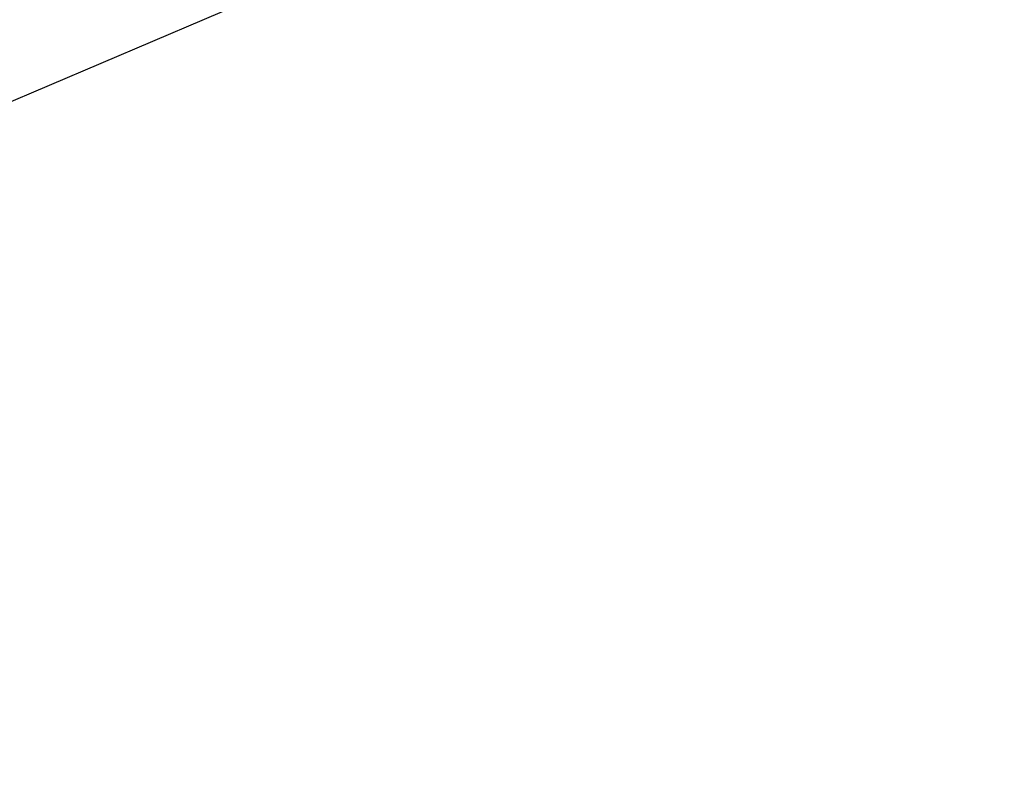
# Model space of a CAD drawing. Extents: x 1620613 to 1693141, y 557269 to 607790.
# Tile 396 of 656: x 1620823.641 to 1620824.626, y 607311.607 to 607312.369. Entities that reach past the tile are written whole.
import ezdxf

# ---------------------------------------------------------------- set-up
doc = ezdxf.new("R2010")
doc.units = 0
doc.header["$LTSCALE"] = 10
doc.header["$MEASUREMENT"] = 0
doc.linetypes.add('DGN Style 2', pattern=[7.346996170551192, 4.408197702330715, -2.938798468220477])
doc.linetypes.add('DGN Style 3', pattern=[10.28579463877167, 7.346996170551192, -2.938798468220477])
for name, color, linetype, lineweight in [('DR_X_Text', 7, 'Continuous', 0), ('DT_X_Contour_Major', 132, 'DGN Style 3', 30), ('DT_X_Contour_Minor', 136, 'DGN Style 3', 0), ('SV_X_Top_of_Bank', 97, 'DGN Style 2', 0)]:
    doc.layers.add(name, color=color, linetype=linetype, lineweight=lineweight)
doc.styles.get("Standard").update_dxf_attribs({"font": 'arial.ttf'})
doc.styles.add('Style-Arial', font='arial.ttf')
doc.dimstyles.get("Standard").update_dxf_attribs({"dimtxt": 0.18, "dimasz": 0.18, "dimexe": 0.18, "dimexo": 0.0625, "dimgap": 0.09, "dimtad": 0, "dimtih": 1, "dimtoh": 1, "dimdec": 4, "dimzin": 0, "dimdsep": 46, "dimtxsty": 'Standard', "dimcen": 0.09, "dimadec": 0, "dimazin": 0, "dimtfac": 1, "dimtdec": 4, "dimtofl": 0, "dimtmove": 0, "dimatfit": 3, "dimfxl": 1, "dimtolj": 1, "dimtzin": 0, "dimarcsym": 0})

# ---------------------------------------------------------------- blocks, each defined once
blk = doc.blocks.new('*U1004')
at = {"layer": 'DT_X_Contour_Major', "elevation": 1.400041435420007, "flags": 128}
blk.add_lwpolyline([(-21.93976150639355, 52.43080084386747), (-24.55939365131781, 50.56623233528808), (-25.07324931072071, 50.20075540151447), (-25.49211679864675, 49.90342538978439), (-25.81599611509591, 49.67424229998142), (-26.04488725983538, 49.51320613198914), (-26.5286127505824, 49.17463891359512), (-26.86069815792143, 48.89643813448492), (-27.49416026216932, 48.31576121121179), (-28.42899906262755, 47.43260814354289), (-29.66521455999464, 46.24697893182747), (-33.36362481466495, 42.68199950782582), (-34.63789799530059, 41.43113654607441), (-35.6869098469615, 40.35228222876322), (-36.51066036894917, 39.44543655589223), (-37.10914956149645, 38.71059952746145), (-39.37648935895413, 35.68271356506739), (-39.14461140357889, 34.72440318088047), (-39.11748551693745, 34.53703988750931), (-39.13548412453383, 34.38565445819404), (-39.19860722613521, 34.270246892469), (-39.30685482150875, 34.19081719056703), (-39.65568106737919, 34.02697513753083), (-39.80547600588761, 33.95399467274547), (-39.99324113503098, 33.85793481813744), (-40.21897645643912, 33.73879557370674), (-40.48268196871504, 33.59657693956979), (-41.23652359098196, 33.18655472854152), (-41.48677899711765, 33.04911515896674), (-41.67216399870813, 32.94431310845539), (-41.79267859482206, 32.87214857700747), (-41.8483227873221, 32.83262156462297), (-41.91021342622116, 32.77073289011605), (-41.93535763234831, 32.74787348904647), (-41.9643722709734, 32.72571179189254), (-41.99725734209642, 32.704247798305), (-42.03401284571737, 32.68348150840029), (-42.13718809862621, 32.62903500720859), (-42.17056614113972, 32.6109156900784), (-42.19331882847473, 32.59739261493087), (-42.20544616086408, 32.58846578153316), (-42.20694813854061, 32.58413519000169), (-42.19678627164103, 32.57871526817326), (-42.24759114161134, 32.55830200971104), (-42.40762715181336, 32.50112717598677), (-42.67689430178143, 32.40719076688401), (-43.05539259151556, 32.27649278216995), (-44.2103628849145, 31.87894938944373), (-44.59880446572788, 31.7446870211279), (-44.89790148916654, 31.64005746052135), (-45.107653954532, 31.5650607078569), (-45.22806186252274, 31.51969676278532), (-45.43002354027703, 31.43823665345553), (-45.49723870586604, 31.41096942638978), (-45.5474129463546, 31.39026282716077), (-45.58054626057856, 31.37611685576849), (-45.59663864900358, 31.36853151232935), (-45.61683045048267, 31.35705143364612), (-45.64332445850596, 31.34364673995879), (-45.70766263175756, 31.31204271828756), (-45.80984497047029, 31.26223936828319), (-45.94987147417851, 31.1942366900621), (-46.37373437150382, 30.98863044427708), (-46.60722330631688, 30.88066116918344), (-46.98979293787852, 30.71095802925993), (-47.52144326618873, 30.47952102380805), (-48.2021742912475, 30.18635015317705), (-50.21623128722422, 29.32224934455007), (-51.00338110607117, 28.98437580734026), (-51.85428781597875, 28.61883080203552), (-52.76895141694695, 28.22561432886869), (-53.7473719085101, 27.80472638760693), (-56.44150240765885, 26.64546325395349), (-57.53962421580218, 26.16893911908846), (-58.81339176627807, 25.60881406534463), (-60.26280505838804, 24.96508809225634), (-61.88786409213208, 24.23776120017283), (-66.45554917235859, 22.18675492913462), (-68.09062899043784, 21.45315311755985), (-69.57010463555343, 20.7906023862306), (-70.89397610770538, 20.1991027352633), (-72.06224340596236, 19.67865416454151), (-74.97015063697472, 18.38552608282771), (-76.15826667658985, 17.85616739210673), (-77.54168437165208, 17.23793738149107), (-79.12040372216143, 16.53083605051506), (-80.89442472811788, 15.73486339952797), (-85.88554961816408, 13.49377457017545), (-87.62136641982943, 12.71386338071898), (-89.0854731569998, 12.05494643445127), (-90.27786982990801, 11.51702373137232), (-91.19855643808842, 11.10009527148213), (-93.29144064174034, 10.1496117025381), (-94.07535680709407, 9.793956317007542), (-94.85744215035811, 9.439852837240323), (-95.6376966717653, 9.08730126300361), (-96.4161203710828, 8.736301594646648), (-98.48947580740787, 7.802371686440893), (-99.23885750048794, 7.464915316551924), (-99.93198600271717, 7.152993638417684), (-100.5688613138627, 6.866606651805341), (-101.1494834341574, 6.605754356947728), (-102.6228048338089, 5.94419449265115), (-103.1514858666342, 5.705517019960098), (-103.6325379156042, 5.485654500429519), (-104.065960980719, 5.284606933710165), (-104.4517550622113, 5.102374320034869), (-105.4170339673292, 4.641507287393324), (-105.7694686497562, 4.47372590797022), (-106.1028135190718, 4.316032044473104), (-106.4170685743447, 4.168425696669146), (-106.7122338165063, 4.030906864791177), (-107.4738880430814, 3.677640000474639), (-107.7785452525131, 3.536887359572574), (-108.1212762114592, 3.379579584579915), (-108.502080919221, 3.205716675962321), (-108.9209593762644, 3.015298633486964), (-110.0887335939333, 2.485443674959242), (-110.4712485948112, 2.312849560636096), (-110.7429629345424, 2.192458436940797), (-110.9038766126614, 2.124270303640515), (-110.9539896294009, 2.108285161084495), (-110.9398901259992, 2.13526210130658), (-110.9489432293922, 2.137609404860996), (-110.9866771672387, 2.124418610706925), (-111.0530919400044, 2.095689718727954), (-111.1481875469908, 2.05142272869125), (-111.4400169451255, 1.912659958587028), (-111.5377982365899, 1.866876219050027), (-111.612270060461, 1.833597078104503), (-111.6634324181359, 1.812822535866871), (-111.6912853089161, 1.804552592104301), (-111.7344803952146, 1.799172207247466), (-111.762095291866, 1.790682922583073), (-111.8125436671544, 1.769250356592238), (-111.885825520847, 1.734874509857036), (-111.9819408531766, 1.687555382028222), (-112.2686930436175, 1.544113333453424), (-112.3985299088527, 1.479032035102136), (-112.5729763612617, 1.391369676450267), (-112.7920324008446, 1.281126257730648), (-113.0556980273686, 1.148301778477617), (-114.3902266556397, 0.4757650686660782), (-114.7635977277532, -0.3447833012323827), (-114.8748791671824, -0.5615521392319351), (-115.048707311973, -0.8601950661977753), (-115.2850821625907, -1.240712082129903), (-115.5840037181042, -1.703103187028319), (-116.4645234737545, -3.045311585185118), (-116.8413496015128, -3.571592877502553), (-117.3114381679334, -4.14378045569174), (-117.8747891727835, -4.761874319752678), (-118.5314026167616, -5.425874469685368), (-120.4067217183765, -7.257749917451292), (-121.1277644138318, -7.920910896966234), (-121.8844031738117, -8.536487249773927), (-122.6766379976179, -9.104478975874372), (-123.5044688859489, -9.624886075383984), (-125.7594793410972, -10.94919217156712), (-126.6775372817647, -11.49014861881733), (-127.7404532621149, -12.11978838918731), (-128.9482272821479, -12.83811148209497), (-130.3008593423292, -13.64511789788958), (-134.101022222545, -15.91537943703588), (-135.3573783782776, -16.66637514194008), (-136.276324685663, -17.21666610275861), (-136.8578611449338, -17.56625231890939), (-137.1019877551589, -17.71513379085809), (-137.5155896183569, -17.98126051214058), (-138.0021783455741, -18.29434967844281), (-139.7976898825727, -19.44964814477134), (-142.9226688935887, -21.46037510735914), (-144.2252609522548, -22.26990701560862), (-145.7893028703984, -23.19045751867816), (-147.6147946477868, -24.22202661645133), (-149.7017362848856, -25.36461430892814), (-155.6155137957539, -28.55953961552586), (-157.5561379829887, -29.60797401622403), (-158.9426774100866, -30.35708323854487), (-159.7751320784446, -30.80686728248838), (-160.0535019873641, -30.95732614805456), (-160.0570420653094, -30.95944955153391), (-160.0854222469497, -30.97484128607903), (-160.1679077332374, -31.01942393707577), (-160.3044985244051, -31.09319750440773), (-161.5113554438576, -31.74477505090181), (-161.6256752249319, -31.79949204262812), (-161.6474569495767, -31.80970840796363), (-161.6638079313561, -31.81690736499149), (-161.6747281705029, -31.82108891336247), (-161.6802176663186, -31.8222530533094), (-161.6876153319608, -31.82133421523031), (-161.9299380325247, -31.95611541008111), (-162.6513578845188, -32.3611481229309), (-163.8518748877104, -33.03643235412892), (-165.5314890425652, -33.98196810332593), (-170.6492563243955, -36.86373212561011), (-172.5723847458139, -37.9128201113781), (-174.5034445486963, -38.89876105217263), (-176.4424357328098, -39.82155494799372), (-178.3893582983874, -40.68120179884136), (-183.5917269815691, -42.88939734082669), (-185.3273554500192, -43.62527062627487), (-186.6324643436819, -44.17674382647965), (-187.5070536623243, -44.54381694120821), (-187.9511234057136, -44.72648997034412), (-188.5612832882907, -44.96775126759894), (-188.7629008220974, -45.04776677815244), (-188.9101335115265, -45.10686733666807), (-189.0029813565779, -45.1450529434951), (-189.0414443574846, -45.16232359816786), (-189.0714992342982, -45.18049207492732), (-189.63210551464, -45.52159093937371), (-190.315957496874, -45.93774475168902), (-191.2688420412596, -46.51763481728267), (-196.3433792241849, -49.60583971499), (-202.8910931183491, -52.39049943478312), (-204.1230099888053, -52.91439581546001), (-205.0125975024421, -53.29265936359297), (-205.5598556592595, -53.52529007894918), (-205.7647844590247, -53.61228796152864), (-205.9841149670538, -53.70441025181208), (-206.304465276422, -53.83896245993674), (-207.5183382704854, -54.3488083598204), (-209.6463221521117, -55.24259532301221), (-210.5580805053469, -55.61734610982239), (-211.697367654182, -56.07125824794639), (-213.0641835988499, -56.60433173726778), (-214.6585283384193, -57.21656657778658), (-219.2134860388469, -58.95474128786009), (-220.7191495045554, -59.52947263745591), (-221.8199216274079, -59.95003565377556), (-222.5158024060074, -60.21643033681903), (-222.806791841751, -60.32865668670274), (-223.0429085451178, -60.42236917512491), (-223.366670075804, -60.54776194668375), (-224.1608671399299, -60.85365589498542), (-225.4254997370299, -61.34005101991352), (-227.1605678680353, -62.00694732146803), (-232.4146635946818, -64.02600569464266), (-234.3447776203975, -64.77087480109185), (-236.194547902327, -65.49118834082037), (-237.9639744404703, -66.18694631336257), (-239.6530572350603, -66.85814871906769), (-244.0501530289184, -68.61528104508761), (-245.5468302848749, -69.21262640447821), (-246.7390402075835, -69.6868132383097), (-247.6267827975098, -70.03784154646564), (-248.2100580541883, -70.26571132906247), (-249.3595022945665, -70.70915271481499), (-249.8617549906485, -70.88904846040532), (-250.5064298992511, -71.09615465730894), (-251.2935270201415, -71.33047130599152), (-252.2230463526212, -71.59199840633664), (-254.8916608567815, -72.32568460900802), (-255.9925903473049, -72.5987218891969), (-257.2939179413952, -72.8675690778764), (-258.7956436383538, -73.13222617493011), (-260.4977674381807, -73.39269318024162), (-265.3039617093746, -74.08168507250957), (-266.1266109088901, -74.56554924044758), (-264.9899128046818, -75.5003978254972), (-261.8938673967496, -76.8862308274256), (-256.8384746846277, -78.72304824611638), (-240.7449643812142, -84.22254058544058), (-235.4237471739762, -86.00029451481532), (-231.5302282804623, -87.20893704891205), (-229.0644077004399, -87.84846818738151), (-228.0262854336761, -87.91888793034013), (-227.1615571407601, -87.34785871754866), (-226.6587336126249, -87.28293034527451), (-225.7988092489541, -87.5164171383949), (-224.581784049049, -88.04831909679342), (-223.0076580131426, -88.87863622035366), (-218.3338541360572, -91.49070210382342), (-216.7270128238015, -92.33611458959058), (-215.4118417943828, -92.91330263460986), (-214.3883410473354, -93.22226623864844), (-213.6565105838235, -93.26300540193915), (-212.0938563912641, -93.0140105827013), (-211.4662516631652, -92.86694058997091), (-210.755428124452, -92.61247672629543), (-209.9613857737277, -92.25061899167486), (-209.0841246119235, -91.78136738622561), (-206.6338030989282, -90.38683794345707), (-205.8058606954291, -89.91874913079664), (-205.159774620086, -89.56037977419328), (-204.6955448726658, -89.31172987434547), (-204.4131714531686, -89.17279943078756), (-203.9026507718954, -88.9486108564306), (-203.5535843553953, -88.8066317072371), (-202.8892756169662, -88.54883569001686), (-201.9097245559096, -88.17522280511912), (-200.6149311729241, -87.68579305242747), (-196.7418257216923, -86.22622455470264), (-195.355017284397, -85.68387052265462), (-194.0994210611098, -85.15148479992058), (-192.9750370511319, -84.62906738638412), (-191.9818652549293, -84.11661828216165), (-189.5083567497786, -82.76337841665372), (-188.5476012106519, -82.26692584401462), (-187.5204659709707, -81.79249802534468), (-186.4269510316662, -81.34009496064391), (-185.2670563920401, -80.90971665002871), (-182.085497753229, -79.79140749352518), (-181.0110235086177, -79.41236451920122), (-180.1737697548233, -79.11396746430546), (-179.5737364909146, -78.89621632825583), (-179.21092371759, -78.759111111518), (-178.5597169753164, -78.50102509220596), (-178.274725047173, -78.3896349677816), (-177.9081543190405, -78.24902910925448), (-177.4600047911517, -78.07920751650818), (-176.9302764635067, -77.88017018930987), (-175.408895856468, -77.31044967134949), (-174.5538751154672, -76.98286888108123), (-173.1298483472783, -76.42741689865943), (-171.1368155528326, -75.64409372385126), (-168.5747767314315, -74.63289935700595), (-160.9839985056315, -71.63255278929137), (-158.4766794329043, -70.64185147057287), (-156.6478058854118, -69.92000744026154), (-155.4973778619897, -69.46702069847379), (-155.0253953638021, -69.28289124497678), (-154.6713694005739, -69.15035575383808), (-154.5121142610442, -69.0797579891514), (-154.2998683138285, -68.96736631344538), (-154.0346315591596, -68.81318072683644), (-153.7164039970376, -68.61720122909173), (-152.7971427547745, -68.0388640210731), (-152.4399201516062, -67.82467224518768), (-152.0576982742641, -67.61584982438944), (-151.6504771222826, -67.41239675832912), (-151.2182566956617, -67.21431304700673), (-150.0323365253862, -66.69324895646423), (-149.3015528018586, -66.38509097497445), (-147.9986417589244, -65.85141509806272), (-146.1236033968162, -65.09222132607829), (-143.6764377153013, -64.10750965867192), (-136.3878261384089, -61.18092135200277), (-133.9313332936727, -60.20287306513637), (-132.028313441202, -59.46366943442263), (-130.6787665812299, -58.96331045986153), (-129.8826927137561, -58.70179614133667), (-128.497793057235, -58.32288416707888), (-128.0267585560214, -58.18077637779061), (-127.6523297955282, -58.03863699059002), (-127.3745067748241, -57.89646600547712), (-127.1932894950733, -57.75426342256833), (-126.5730222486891, -57.09057764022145), (-125.4518074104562, -56.28434362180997), (-125.2397673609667, -56.13298969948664), (-125.0841678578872, -56.02445679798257), (-124.9850089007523, -55.95874491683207), (-124.9422904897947, -55.93585405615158), (-124.9036287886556, -55.93190645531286), (-124.8623317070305, -55.92013990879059), (-124.7674367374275, -55.88780096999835), (-124.6189438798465, -55.83488963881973), (-124.4168531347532, -55.76140591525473), (-123.8064806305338, -55.53801946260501), (-123.6182173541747, -55.46776073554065), (-123.5112069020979, -55.42452439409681), (-123.4854492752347, -55.40831043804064), (-123.5409444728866, -55.41911886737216), (-123.7972687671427, -55.48397119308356), (-123.8427438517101, -55.48782075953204), (-123.786925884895, -55.45073021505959), (-123.6298148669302, -55.37269955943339), (-123.3714107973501, -55.25372879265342), (-122.5472758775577, -54.88188659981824), (-122.2488896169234, -54.74987128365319), (-121.971832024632, -54.6327069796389), (-121.7161031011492, -54.53039368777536), (-121.4817028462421, -54.44293140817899), (-120.8850737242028, -54.22950001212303), (-120.6556228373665, -54.14126993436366), (-120.414742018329, -54.03665324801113), (-120.1624312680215, -53.91564995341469), (-119.8986905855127, -53.77826005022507), (-119.1801421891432, -53.3900381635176), (-118.9409370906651, -53.26113986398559), (-118.7622330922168, -53.16561138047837), (-118.6440301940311, -53.10345271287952), (-118.5863283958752, -53.07466386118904), (-118.5131250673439, -53.04238667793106), (-118.4701447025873, -53.02354976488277), (-118.3961061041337, -52.99124691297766), (-118.2910092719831, -52.94547812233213), (-117.7503630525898, -52.71032952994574), (-117.6174472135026, -52.65230406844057), (-117.522068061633, -52.61016308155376), (-117.4642255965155, -52.58390656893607), (-117.4439198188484, -52.57353453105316), (-117.4398199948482, -52.56705506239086), (-117.3827222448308, -52.54133328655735), (-117.2145038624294, -52.46902756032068), (-116.9351648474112, -52.35013788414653), (-116.5447051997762, -52.18466425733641), (-115.3553186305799, -51.68128931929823), (-114.8990938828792, -51.48572081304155), (-114.4224595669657, -51.27654649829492), (-113.9254156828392, -51.0537663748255), (-113.4079622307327, -50.81738044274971), (-112.0008735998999, -50.16887687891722), (-111.4547230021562, -49.91842484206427), (-110.8715876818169, -49.65344640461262), (-110.2514676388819, -49.37394156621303), (-109.5943628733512, -49.07991032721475), (-107.7927705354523, -48.27645848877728), (-107.090655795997, -47.96398079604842), (-106.3355058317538, -47.62913659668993), (-105.5273206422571, -47.27192589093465), (-104.6661002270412, -46.89234867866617), (-102.2987988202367, -45.85032077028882), (-101.2714422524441, -45.39665554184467), (-99.96484860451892, -44.81718078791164), (-98.37901787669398, -44.11189650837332), (-96.51395006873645, -43.28080270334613), (-91.16811980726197, -40.89680652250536), (-89.26102584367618, -40.0453804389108), (-87.54911664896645, -39.27909932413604), (-86.0323922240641, -38.59796317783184), (-84.71085256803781, -38.00197200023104), (-81.44699317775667, -36.52618881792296), (-80.293932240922, -36.00492454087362), (-79.28264397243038, -35.54796909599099), (-78.41312837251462, -35.1553224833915), (-77.68538544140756, -34.82698470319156), (-75.93376785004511, -34.03716239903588), (-75.10988197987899, -33.6668916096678), (-73.95193756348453, -33.14844596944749), (-72.45993460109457, -32.48182547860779), (-70.63387309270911, -31.66703013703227), (-65.31896434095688, -29.29667609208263), (-63.50355186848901, -28.48642948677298), (-62.04349601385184, -27.83345520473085), (-60.93879677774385, -27.33775324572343), (-60.18945415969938, -26.99932360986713), (-58.66501600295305, -26.30654101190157), (-58.14795203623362, -26.07113343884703), (-57.74008875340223, -25.88449766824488), (-57.44142615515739, -25.74663369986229), (-57.25196424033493, -25.65754153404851), (-56.89233338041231, -25.48499149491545), (-56.73431448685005, -25.40837477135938), (-56.52998095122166, -25.30793713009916), (-56.27933277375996, -25.18367857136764), (-55.98236995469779, -25.03559909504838), (-55.12871624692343, -24.60895926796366), (-54.8021015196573, -24.44762802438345), (-54.46249761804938, -24.28361416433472), (-54.10990454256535, -24.11691768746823), (-53.74432229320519, -23.94753859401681), (-52.75211739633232, -23.49228418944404), (-52.42637755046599, -23.34355442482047), (-52.19331168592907, -23.2388059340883), (-52.05291980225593, -23.17803871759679), (-52.00520189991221, -23.1612527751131), (-52.00151946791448, -23.17513196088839), (-51.98305213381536, -23.17130073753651), (-51.93041195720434, -23.14939767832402), (-51.84359893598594, -23.10942278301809), (-51.7226130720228, -23.05137605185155), (-51.35442030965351, -22.87248898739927), (-51.18149440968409, -22.78856505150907), (-50.93886128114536, -22.67095854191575), (-50.62652092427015, -22.51966945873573), (-50.24447333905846, -22.3346978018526), (-49.13273680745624, -21.79652995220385), (-48.77037147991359, -21.6214448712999), (-48.51707789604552, -21.49981551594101), (-48.37285605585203, -21.43164188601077), (-48.33770595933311, -21.41692398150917), (-48.38940136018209, -21.44895053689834), (-48.3976456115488, -21.45544617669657), (-48.38360681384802, -21.4509131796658), (-48.34728496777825, -21.43535154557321), (-48.28868007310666, -21.40876127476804), (-48.10268962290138, -21.32314903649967), (-48.03213329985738, -21.30118519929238), (-47.95995716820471, -21.29950286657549), (-47.88616122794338, -21.31810203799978), (-47.81074547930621, -21.35698271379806), (-47.45502576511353, -21.58574937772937), (-45.55152152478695, -20.24910547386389), (-45.08505867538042, -19.82915585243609), (-44.50145765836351, -19.14215437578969), (-43.80071847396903, -18.18810104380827), (-42.98284112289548, -16.96699585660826), (-40.64565062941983, -13.35464621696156), (-39.77070517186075, -12.12359074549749), (-38.89876166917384, -11.13968656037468), (-38.02982012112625, -10.40293366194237), (-37.16388052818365, -9.913332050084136), (-34.85871088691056, -8.937262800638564), (-34.08547835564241, -8.609855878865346), (-32.86025377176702, -8.091063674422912), (-32.50081392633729, -7.93886742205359), (-32.09393456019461, -7.67333186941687), (-31.14287634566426, -6.990872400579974), (-29.6476392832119, -5.891489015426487), (-27.60822337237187, -4.375181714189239), (-21.44420914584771, 0.2242029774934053), (-19.34036521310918, 1.7820458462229), (-17.65184408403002, 3.006035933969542), (-16.37864575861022, 3.896173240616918), (-15.52077023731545, 4.452457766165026), (-13.78686591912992, 5.490746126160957), (-13.19183777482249, 5.851244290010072), (-12.70718158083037, 6.154022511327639), (-12.33289733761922, 6.399080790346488), (-12.06898504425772, 6.586419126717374), (-11.51238152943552, 7.009028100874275), (-11.05634449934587, 7.306734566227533), (-10.10568604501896, 7.882897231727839), (-8.660406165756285, 8.737516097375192), (-6.720504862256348, 9.870591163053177), (-0.887939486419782, 13.26339960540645), (1.074877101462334, 14.40601187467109), (2.588902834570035, 15.28924235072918), (3.654137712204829, 15.91309103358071), (4.270581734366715, 16.27755792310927), (5.316044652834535, 16.90362723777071), (5.960527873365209, 17.29922631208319), (7.109880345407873, 18.01647154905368), (8.76410206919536, 19.05536294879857), (10.9231930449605, 20.41590051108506), (22.17697918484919, 27.51558351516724), (22.45916810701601, 27.57716344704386), (22.5727155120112, 27.45159017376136), (22.79241961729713, 27.04847895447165), (23.11828042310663, 26.36782978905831), (23.55029792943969, 25.40964267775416), (25.8140785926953, 20.2905142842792)], dxfattribs=at)
blk = doc.blocks.new('TerminatorOpen_0.5')
at = {"color": 0, "linetype": 'ByBlock', "lineweight": -2}
for q in [(-1, 0.25), (-1, 0), (-1, -0.25)]:
    blk.add_line((0, 0), q, dxfattribs=at)

msp = doc.modelspace()

# ---------------------------------------------------------------- linework, layer by layer
at = {"layer": 'SV_X_Top_of_Bank', "extrusion": (0.007114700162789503, -0.05176716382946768, 0.9986338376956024), "elevation": -18855.21206843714, "flags": 128}
msp.add_lwpolyline([(1688341.399474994, 380495.2335694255), (1688359.531308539, 380495.7043637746), (1688370.463455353, 380498.0725351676), (1688395.572580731, 380506.740670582), (1688420.940108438, 380511.7574321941), (1688444.138128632, 380518.355338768), (1688467.22231404, 380528.7305743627), (1688491.262317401, 380540.2151339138), (1688508.535586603, 380545.2887184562), (1688513.5223003, 380548.4010002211), (1688516.051220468, 380548.1495454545), (1688520.39603739, 380549.3039635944), (1688525.368929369, 380551.0706712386)], dxfattribs=at)
at = {"layer": 'SV_X_Top_of_Bank', "extrusion": (0.04489057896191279, -0.1067836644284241, 0.9932683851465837), "elevation": 8952.639644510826, "flags": 128}
msp.add_lwpolyline([(1729619.200279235, -67683.47041249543), (1729610.048117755, -67689.2494116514), (1729593.286163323, -67692.1110974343), (1729566.643396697, -67690.50938442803), (1729551.852254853, -67691.88192179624), (1729536.554039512, -67691.83763185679), (1729515.835796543, -67695.68964613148), (1729501.149706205, -67697.72199223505), (1729469.279658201, -67698.3224800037)], dxfattribs=at)
at = {"layer": 'SV_X_Top_of_Bank', "extrusion": (0.168901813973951, -0.4467975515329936, 0.8785465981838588), "elevation": 3356.978483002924, "flags": 128}
msp.add_lwpolyline([(1730947.770607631, -3965.265990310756), (1730946.805849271, -3964.96904812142), (1730946.663359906, -3964.804005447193), (1730941.67030618, -3965.055207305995), (1730939.350192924, -3965.361981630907), (1730937.749893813, -3967.172645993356), (1730926.574366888, -3968.532772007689), (1730874.446998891, -3968.466137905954), (1730864.586120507, -3969.339779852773), (1730855.732144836, -3969.748913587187), (1730845.815665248, -3968.420788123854), (1730844.088985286, -3969.592587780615), (1730838.536446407, -3969.077424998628), (1730833.231231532, -3969.713117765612)], dxfattribs=at)

# ---------------------------------------------------------------- block references
at = {"layer": 'DT_X_Contour_Minor', "transparency": 33554559}
msp.add_blockref('*U1004', (1621028.060791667, 607365.3311666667, 1050.599958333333), dxfattribs=at)

# ---------------------------------------------------------------- leaders
at = {"layer": 'DR_X_Text', "annotation_type": 0, "has_hookline": 1, "hookline_direction": 1}
msp.add_leader([(1620881.245000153, 607312.333310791, 1046.267599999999), (1620804.679557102, 607276.0227453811, 1046.267599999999), (1620803.279557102, 607276.0227453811, 1046.267599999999)], dimstyle='Standard', override={"dimscale": 10, "dimtxt": 0.14, "dimasz": 0.14, "dimgap": 0.07000000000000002, "dimtad": 0, "dimtxsty": 'Style-Arial', "dimldrblk": 'TerminatorOpen_0.5'}, dxfattribs=at)

doc.saveas('drawing.dxf')
